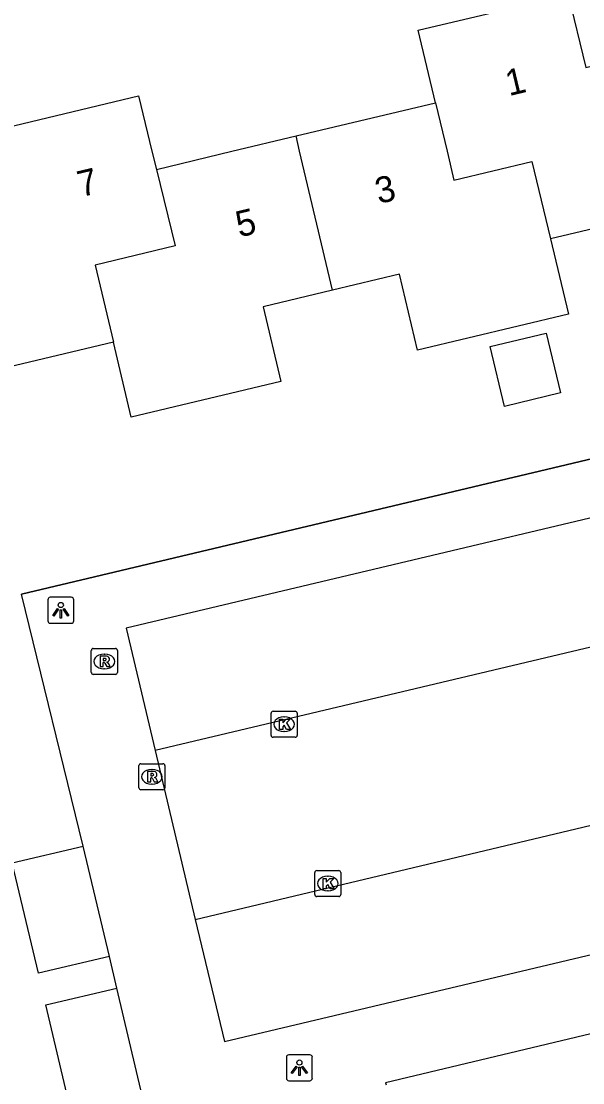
# Model space of a CAD drawing. Extents: x 158038 to 159242, y 380133 to 381214.
# Drawn here: x 158656.98 to 158678.56, y 380464.18 to 380505 of the extents above; entities that cross this region are included whole.
import ezdxf

# ---------------------------------------------------------------- set-up
doc = ezdxf.new("R2010")
doc.units = 0
for name, color, linetype in [('IMGEO_Hek', 7, 'Continuous'), ('IMGEO_Kolk', 7, 'Continuous'), ('IMGEO_Lichtpunt', 7, 'Continuous'), ('IMGEO_Pand', 7, 'Continuous'), ('IMGEO_Pand_nummerreeks', 7, 'Continuous'), ('IMGEO_Rijbaan_lokaal_open', 7, 'Continuous'), ('IMGEO_Rioolput', 7, 'Continuous'), ('IMGEO_Voetpad_open', 7, 'Continuous')]:
    doc.layers.add(name, color=color, linetype=linetype)

msp = doc.modelspace()

# ---------------------------------------------------------------- linework, layer by layer
at = {"layer": 'IMGEO_Hek'}
msp.add_lwpolyline([(158690.712, 380490.978), (158656.99, 380482.96)], dxfattribs=at)
at = {"layer": 'IMGEO_Kolk'}
for p, q in [((158666.584, 380477.537), (158666.584, 380478.389)), ((158666.659, 380478.463), (158667.511, 380478.463)), ((158667.585, 380478.389), (158667.585, 380477.537)), ((158667.072, 380478.243), (158667.097, 380478.243)), ((158667.095, 380477.683), (158667.07, 380477.683)), ((158667.511, 380477.463), (158666.659, 380477.463)), ((158668.261, 380471.411), (158668.261, 380472.263)), ((158668.336, 380472.337), (158669.188, 380472.337)), ((158669.262, 380472.263), (158669.262, 380471.411)), ((158668.749, 380472.117), (158668.774, 380472.117)), ((158668.772, 380471.557), (158668.747, 380471.557)), ((158669.188, 380471.337), (158668.336, 380471.337))]:
    msp.add_line(p, q, dxfattribs=at)
for points in [[(158666.584, 380477.537), (158666.584, 380478.389)], [(158666.659, 380478.463), (158667.511, 380478.463)], [(158667.585, 380478.389), (158667.585, 380477.537)], [(158666.905, 380478.163), (158667.028, 380478.163), (158667.028, 380478.012), (158667.158, 380478.163), (158667.322, 380478.163), (158667.176, 380478.012), (158667.329, 380477.763), (158667.177, 380477.763), (158667.092, 380477.927), (158667.028, 380477.86), (158667.028, 380477.763), (158666.905, 380477.763), (158666.905, 380478.163)], [(158667.511, 380477.463), (158666.659, 380477.463)], [(158668.261, 380471.411), (158668.261, 380472.263)], [(158668.336, 380472.337), (158669.188, 380472.337)], [(158669.262, 380472.263), (158669.262, 380471.411)], [(158668.582, 380472.037), (158668.705, 380472.037), (158668.705, 380471.886), (158668.835, 380472.037), (158668.999, 380472.037), (158668.853, 380471.886), (158669.006, 380471.637), (158668.854, 380471.637), (158668.769, 380471.801), (158668.705, 380471.734), (158668.705, 380471.637), (158668.582, 380471.637), (158668.582, 380472.037)], [(158669.188, 380471.337), (158668.336, 380471.337)]]:
    msp.add_lwpolyline(points, dxfattribs=at)
for centre, start, end in [((158666.661, 380478.387), 91.552, 178.448), ((158666.661, 380478.387), 91.552, 178.448), ((158667.509, 380478.387), 1.552, 88.448), ((158667.509, 380478.387), 1.552, 88.448), ((158666.661, 380477.539), 181.552, 268.448), ((158666.661, 380477.539), 181.552, 268.448), ((158667.509, 380477.539), 271.552, 358.448), ((158667.509, 380477.539), 271.552, 358.448), ((158668.338, 380472.261), 91.552, 178.448), ((158668.338, 380472.261), 91.552, 178.448), ((158669.186, 380472.261), 1.552, 88.448), ((158669.186, 380472.261), 1.552, 88.448), ((158668.338, 380471.413), 181.552, 268.448), ((158668.338, 380471.413), 181.552, 268.448), ((158669.186, 380471.413), 271.552, 358.448), ((158669.186, 380471.413), 271.552, 358.448)]:
    msp.add_arc(centre, 0.0765, start, end, dxfattribs=at)
for centre, major_axis, ratio, start_param, end_param in [((158667.071, 380477.963), (-0.387, 0.002), 0.722429, 4.712389, 7.853982), ((158667.096, 380477.963), (-0.39, 0.002), 0.717154, 1.570796, 4.712389), ((158668.748, 380471.837), (-0.387, 0.002), 0.722429, 4.712389, 7.853982), ((158668.773, 380471.837), (-0.39, 0.002), 0.717154, 1.570796, 4.712389)]:
    msp.add_ellipse(centre, major_axis=major_axis, ratio=ratio, start_param=start_param, end_param=end_param, dxfattribs=at)
at = {"layer": 'IMGEO_Lichtpunt'}
for p, q in [((158658.906, 380482.845), (158658.098, 380482.845)), ((158658.906, 380482.845), (158658.098, 380482.845)), ((158658.004, 380482.75), (158658.004, 380481.943)), ((158658.004, 380482.75), (158658.004, 380481.943)), ((158659, 380481.943), (158659, 380482.75)), ((158659, 380481.943), (158659, 380482.75)), ((158658.098, 380481.849), (158658.906, 380481.849)), ((158658.098, 380481.849), (158658.906, 380481.849)), ((158668.074, 380465.251), (158667.266, 380465.251)), ((158668.074, 380465.251), (158667.266, 380465.251)), ((158667.172, 380465.156), (158667.172, 380464.349)), ((158667.172, 380465.156), (158667.172, 380464.349)), ((158668.168, 380464.349), (158668.168, 380465.156)), ((158668.168, 380464.349), (158668.168, 380465.156)), ((158667.266, 380464.255), (158668.074, 380464.255)), ((158667.266, 380464.255), (158668.074, 380464.255))]:
    msp.add_line(p, q, dxfattribs=at)
for points in [[(158658.378, 380482.414), (158658.417, 380482.386), (158658.229, 380482.124), (158658.191, 380482.151), (158658.378, 380482.414)], [(158658.59, 380482.386), (158658.628, 380482.413), (158658.815, 380482.151), (158658.776, 380482.123), (158658.59, 380482.386)], [(158658.48, 380482.366), (158658.527, 380482.366), (158658.527, 380482.044), (158658.48, 380482.044), (158658.48, 380482.366)], [(158667.546, 380464.82), (158667.585, 380464.792), (158667.397, 380464.53), (158667.359, 380464.557), (158667.546, 380464.82)], [(158667.648, 380464.772), (158667.695, 380464.772), (158667.695, 380464.45), (158667.648, 380464.45), (158667.648, 380464.772)], [(158667.758, 380464.792), (158667.796, 380464.819), (158667.983, 380464.557), (158667.944, 380464.529), (158667.758, 380464.792)]]:
    msp.add_lwpolyline(points, dxfattribs=at)
for centre in [(158658.503, 380482.548), (158667.671, 380464.954)]:
    msp.add_circle(centre, 0.0994, dxfattribs=at)
for centre, start, end in [((158658.098, 380482.75), 90, 180), ((158658.098, 380482.75), 90, 180), ((158658.906, 380482.75), 0, 90), ((158658.906, 380482.75), 0, 90), ((158658.098, 380481.943), 180, 270), ((158658.098, 380481.943), 180, 270), ((158658.906, 380481.943), 270, 0), ((158658.906, 380481.943), 270, 360), ((158667.266, 380465.156), 90, 180), ((158667.266, 380465.156), 90, 180), ((158668.074, 380465.156), 0, 90), ((158668.074, 380465.156), 0, 90), ((158667.266, 380464.349), 180, 270), ((158667.266, 380464.349), 180, 270), ((158668.074, 380464.349), 270, 0), ((158668.074, 380464.349), 270, 360)]:
    msp.add_arc(centre, 0.0946, start, end, dxfattribs=at)
at = {"layer": 'IMGEO_Pand'}
for points in [[(158672.902, 380501.865), (158672.236, 380504.66), (158678.004, 380506.034), (158678.673, 380503.226), (158681.372, 380503.869), (158682.294, 380500), (158682.788, 380497.925), (158677.315, 380496.629)], [(158656.078, 380500.843), (158661.491, 380502.132), (158661.998, 380500.003), (158662.183, 380499.295)], [(158667.541, 380500.588), (158672.902, 380501.865)], [(158672.902, 380501.865), (158673.346, 380500), (158673.611, 380498.89), (158676.606, 380499.604), (158677.315, 380496.629)], [(158662.183, 380499.295), (158665.072, 380500), (158667.541, 380500.588)], [(158668.945, 380494.655), (158667.68, 380500), (158667.541, 380500.588)], [(158662.183, 380499.295), (158662.898, 380496.363), (158659.821, 380495.613), (158660.524, 380492.66)], [(158677.315, 380496.629), (158678.006, 380493.729), (158672.214, 380492.349), (158671.519, 380495.268), (158668.945, 380494.655)], [(158668.945, 380494.655), (158666.275, 380494.019), (158666.96, 380491.144), (158661.211, 380489.775), (158660.524, 380492.66)], [(158660.524, 380492.66), (158655.132, 380491.376), (158654.455, 380494.215)], [(158674.999, 380492.49), (158677.159, 380493.005), (158677.708, 380490.705), (158675.547, 380490.19), (158674.999, 380492.49)], [(158660.368, 380469.037), (158657.644, 380468.391), (158656.639, 380472.629), (158659.364, 380473.275)], [(158660.368, 380469.037), (158659.364, 380473.275)], [(158658.903, 380463.042), (158657.929, 380467.167), (158660.654, 380467.811)], [(158661.628, 380463.686), (158660.654, 380467.811)], [(158681.122, 380466.593), (158670.98, 380464.176), (158670.999, 380464.096)]]:
    msp.add_lwpolyline(points, dxfattribs=at)
at = {"layer": 'IMGEO_Rijbaan_lokaal_open'}
for points in [[(158691.886, 380484.012), (158662.133, 380476.955)], [(158663.668, 380470.457), (158693.513, 380477.568)], [(158662.133, 380476.955), (158663.668, 380470.457)]]:
    msp.add_lwpolyline(points, dxfattribs=at)
at = {"layer": 'IMGEO_Rioolput'}
for p, q in [((158659.675, 380479.953), (158659.675, 380480.805)), ((158659.75, 380480.879), (158660.602, 380480.879)), ((158660.676, 380480.805), (158660.676, 380479.953)), ((158660.163, 380480.659), (158660.188, 380480.659)), ((158660.186, 380480.099), (158660.161, 380480.099)), ((158660.602, 380479.879), (158659.75, 380479.879)), ((158661.501, 380475.519), (158661.501, 380476.371)), ((158661.576, 380476.445), (158662.428, 380476.445)), ((158662.502, 380476.371), (158662.502, 380475.519)), ((158661.989, 380476.225), (158662.014, 380476.225)), ((158662.012, 380475.665), (158661.987, 380475.665)), ((158662.428, 380475.445), (158661.576, 380475.445))]:
    msp.add_line(p, q, dxfattribs=at)
for points in [[(158659.675, 380479.953), (158659.675, 380480.805)], [(158659.75, 380480.879), (158660.602, 380480.879)], [(158660.676, 380480.805), (158660.676, 380479.953)], [(158660.264, 380480.577), (158660.012, 380480.579), (158660.012, 380480.179)], [(158660.19, 380480.498), (158660.136, 380480.498), (158660.136, 380480.417)], [(158660.136, 380480.417), (158660.188, 380480.417)], [(158660.012, 380480.179), (158660.136, 380480.179), (158660.136, 380480.341), (158660.147, 380480.341)], [(158660.194, 380480.312), (158660.265, 380480.179), (158660.405, 380480.179), (158660.34, 380480.305)], [(158660.602, 380479.879), (158659.75, 380479.879)], [(158661.501, 380475.519), (158661.501, 380476.371)], [(158661.576, 380476.445), (158662.428, 380476.445)], [(158662.502, 380476.371), (158662.502, 380475.519)], [(158662.09, 380476.143), (158661.838, 380476.145), (158661.838, 380475.745)], [(158661.838, 380475.745), (158661.962, 380475.745), (158661.962, 380475.907), (158661.973, 380475.907)], [(158662.016, 380476.064), (158661.962, 380476.064), (158661.962, 380475.983)], [(158661.962, 380475.983), (158662.014, 380475.983)], [(158662.02, 380475.878), (158662.091, 380475.745), (158662.231, 380475.745), (158662.166, 380475.871)], [(158662.428, 380475.445), (158661.576, 380475.445)]]:
    msp.add_lwpolyline(points, dxfattribs=at)
for centre, radius, start, end in [((158659.752, 380480.803), 0.0765, 91.552, 178.448), ((158659.752, 380480.803), 0.0765, 91.552, 178.448), ((158660.6, 380480.803), 0.0765, 1.552, 88.448), ((158660.6, 380480.803), 0.0765, 1.552, 88.448), ((158660.172, 380480.606), 0.19, 274.7715, 282.9687), ((158660.196, 380480.402), 0.0964, 77.0061, 93.1865), ((158660.21, 380480.459), 0.0378, 276.6634, 79.6772), ((158660.263, 380480.467), 0.109, 350.3612, 89.416), ((158660.261, 380480.467), 0.112, 277.5842, 350.9817), ((158660.245, 380480.252), 0.108, 29.5134, 73.7905), ((158659.752, 380479.955), 0.0765, 181.552, 268.448), ((158659.752, 380479.955), 0.0765, 181.552, 268.448), ((158660.146, 380480.288), 0.0533, 26.0293, 88.6989), ((158660.6, 380479.955), 0.0765, 271.552, 358.448), ((158660.6, 380479.955), 0.0765, 271.552, 358.448), ((158661.578, 380476.369), 0.0765, 91.552, 178.448), ((158661.578, 380476.369), 0.0765, 91.552, 178.448), ((158662.426, 380476.369), 0.0765, 1.552, 88.448), ((158662.426, 380476.369), 0.0765, 1.552, 88.448), ((158661.972, 380475.854), 0.0533, 26.0293, 88.6989), ((158661.998, 380476.172), 0.19, 274.7715, 282.9687), ((158662.022, 380475.968), 0.0964, 77.0061, 93.1865), ((158662.036, 380476.025), 0.0378, 276.6634, 79.6772), ((158662.089, 380476.033), 0.109, 350.3612, 89.416), ((158662.087, 380476.033), 0.112, 277.5842, 350.9817), ((158662.071, 380475.818), 0.108, 29.5134, 73.7905), ((158661.578, 380475.521), 0.0765, 181.552, 268.448), ((158661.578, 380475.521), 0.0765, 181.552, 268.448), ((158662.426, 380475.521), 0.0765, 271.552, 358.448), ((158662.426, 380475.521), 0.0765, 271.552, 358.448)]:
    msp.add_arc(centre, radius, start, end, dxfattribs=at)
for centre, major_axis, ratio, start_param, end_param in [((158660.162, 380480.379), (-0.387, 0.002), 0.722429, 4.712389, 7.853982), ((158660.187, 380480.379), (-0.39, 0.002), 0.717154, 1.570796, 4.712389), ((158661.988, 380475.945), (-0.387, 0.002), 0.722429, 4.712389, 7.853982), ((158662.013, 380475.945), (-0.39, 0.002), 0.717154, 1.570796, 4.712389)]:
    msp.add_ellipse(centre, major_axis=major_axis, ratio=ratio, start_param=start_param, end_param=end_param, dxfattribs=at)
at = {"layer": 'IMGEO_Voetpad_open'}
for points in [[(158659.364, 380473.275), (158656.99, 380482.96), (158690.712, 380490.978)], [(158690.819, 380488.741), (158661.014, 380481.657), (158662.133, 380476.955)], [(158663.668, 380470.457), (158664.789, 380465.758), (158694.616, 380472.843)], [(158660.654, 380467.811), (158660.368, 380469.037)]]:
    msp.add_lwpolyline(points, dxfattribs=at)

# ---------------------------------------------------------------- texts
at = {"layer": 'IMGEO_Pand_nummerreeks'}
for s, rotation, p in [('1', 13.3988, (158675.723, 380502.118)), ('7', 13.3944, (158659.276, 380498.232)), ('3', 13.4828, (158670.719, 380497.968)), ('5', 13.4828, (158665.36, 380496.683))]:
    msp.add_text(s, height=1, rotation=rotation, dxfattribs=at).set_placement(p)

doc.saveas('drawing.dxf')
